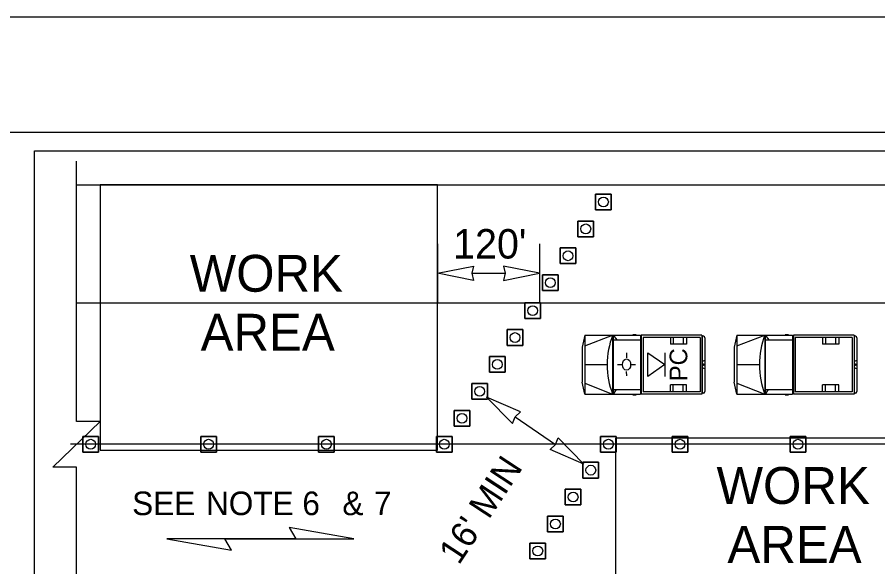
# Model space of a CAD drawing. Extents: x 99998.9 to 100095.7, y 99995 to 100010.7.
# Drawn here: x 100045.223 to 100047.56, y 100009.196 to 100010.687 of the extents above; entities that cross this region are included whole.
import ezdxf

# ---------------------------------------------------------------- set-up
doc = ezdxf.new("R2010")
doc.units = 0
for name, color, linetype in [('RD_ED_ShoulderPavedEdge', 7, 'Continuous'), ('RD_MK_LineEdgeWhite', 7, 'Continuous'), ('RD_MK_LineSkipCenter', 7, 'Continuous'), ('SH_GI_PlotLimits', 7, 'Continuous'), ('SH_GI_SheetBorder', 7, 'Continuous'), ('SH_TI_Tables', 7, 'Continuous'), ('TR_WZ_MotoristVehicle', 7, 'Continuous'), ('TR_WZ_PortableSignMountBlk-Wht', 7, 'Continuous'), ('TR_WZ_TrafficCone', 7, 'Continuous'), ('TR_WZ_WorkAreaLabel', 7, 'Continuous'), ('TR_WZ_WorkZoneDetails', 7, 'Continuous'), ('TR_WZ_WorkZoneTextCurrent', 7, 'Continuous')]:
    doc.layers.add(name, color=color, linetype=linetype)

msp = doc.modelspace()

# ---------------------------------------------------------------- linework, layer by layer
at = {"layer": 'RD_ED_ShoulderPavedEdge'}
msp.add_line((100045.3842, 100010.2323), (100049.3016, 100010.2323), dxfattribs=at)
at = {"layer": 'RD_MK_LineEdgeWhite'}
msp.add_line((100045.3842, 100009.9123), (100049.3016, 100009.9123), dxfattribs=at)
at = {"layer": 'RD_MK_LineSkipCenter'}
msp.add_lwpolyline([(100049.285, 100009.5283), (100045.3677, 100009.5283)], dxfattribs=at)
at = {"layer": 'SH_GI_PlotLimits'}
msp.add_lwpolyline([(100039.0625, 99999.6875), (100056.0625, 99999.6875), (100056.0625, 100010.6875), (100039.0625, 100010.6875)], close=True, dxfattribs=at)
at = {"layer": 'SH_GI_SheetBorder'}
msp.add_line((100040, 100010.375), (100055.75, 100010.375), dxfattribs=at)
at = {"layer": 'SH_TI_Tables'}
msp.add_lwpolyline([(100045.2702, 100010.325), (100050.7241, 100010.325), (100050.7241, 100008.2892), (100045.2702, 100008.2892)], close=True, dxfattribs=at)
at = {"layer": 'TR_WZ_MotoristVehicle'}
for p, q in [((100046.7643, 100009.8243), (100046.7569, 100009.792)), ((100046.7643, 100009.8243), (100046.7643, 100009.6643)), ((100046.7643, 100009.8243), (100046.9154, 100009.8243)), ((100046.7643, 100009.795), (100046.8399, 100009.8243)), ((100046.8399, 100009.8243), (100046.8399, 100009.6643)), ((100046.8412, 100009.8243), (100046.8412, 100009.6643)), ((100046.8412, 100009.8243), (100046.8509, 100009.8119)), ((100046.8948, 100009.8266), (100046.9039, 100009.8266)), ((100046.9154, 100009.8243), (100046.9154, 100009.6643)), ((100047.0822, 100009.8243), (100046.9176, 100009.8243)), ((100046.9176, 100009.8243), (100046.9176, 100009.6643)), ((100047.0822, 100009.8243), (100047.0822, 100009.6643)), ((100047.1773, 100009.8243), (100047.1699, 100009.792)), ((100047.1773, 100009.8243), (100047.1773, 100009.6643)), ((100047.1773, 100009.8243), (100047.3284, 100009.8243)), ((100047.1773, 100009.795), (100047.2529, 100009.8243)), ((100047.2529, 100009.8243), (100047.2529, 100009.6643)), ((100047.2543, 100009.8243), (100047.2543, 100009.6643)), ((100047.2543, 100009.8243), (100047.2639, 100009.8119)), ((100047.3078, 100009.8266), (100047.3169, 100009.8266)), ((100047.3284, 100009.8243), (100047.3284, 100009.6643)), ((100047.4952, 100009.8243), (100047.3306, 100009.8243)), ((100047.3306, 100009.8243), (100047.3306, 100009.6643)), ((100047.4952, 100009.8243), (100047.4952, 100009.6643)), ((100046.8412, 100009.8119), (100046.9154, 100009.8119)), ((100047.0775, 100009.8179), (100046.9223, 100009.8179)), ((100046.9223, 100009.8179), (100046.9223, 100009.6707)), ((100046.9965, 100009.8179), (100046.9965, 100009.7995)), ((100047.0404, 100009.7995), (100046.9965, 100009.7995)), ((100047.0045, 100009.8179), (100047.0045, 100009.7995)), ((100047.0317, 100009.8179), (100047.0317, 100009.7995)), ((100047.0404, 100009.8179), (100047.0404, 100009.7995)), ((100047.0775, 100009.8179), (100047.0775, 100009.6707)), ((100047.0863, 100009.8217), (100047.0828, 100009.8217)), ((100047.0828, 100009.8217), (100047.0828, 100009.667)), ((100047.0899, 100009.8168), (100047.0899, 100009.6718)), ((100047.2543, 100009.8119), (100047.3284, 100009.8119)), ((100047.4905, 100009.8179), (100047.3353, 100009.8179)), ((100047.3353, 100009.8179), (100047.3353, 100009.6707)), ((100047.4095, 100009.8179), (100047.4095, 100009.7995)), ((100047.4535, 100009.7995), (100047.4095, 100009.7995)), ((100047.4175, 100009.8179), (100047.4175, 100009.7995)), ((100047.4447, 100009.8179), (100047.4447, 100009.7995)), ((100047.4535, 100009.8179), (100047.4535, 100009.7995)), ((100047.4905, 100009.8179), (100047.4905, 100009.6707)), ((100047.4993, 100009.8217), (100047.4958, 100009.8217)), ((100047.4958, 100009.8217), (100047.4958, 100009.667)), ((100047.5029, 100009.8168), (100047.5029, 100009.6718)), ((100046.7569, 100009.792), (100046.7569, 100009.6966)), ((100047.1699, 100009.792), (100047.1699, 100009.6966)), ((100046.8775, 100009.776), (100046.8775, 100009.7631)), ((100047.0899, 100009.7556), (100047.0828, 100009.7526)), ((100047.5029, 100009.7556), (100047.4958, 100009.7526)), ((100046.7643, 100009.7443), (100046.825, 100009.7443)), ((100046.8534, 100009.7444), (100046.8635, 100009.7444)), ((100046.8888, 100009.7441), (100046.8888, 100009.7441)), ((100046.9022, 100009.7437), (100046.8903, 100009.744)), ((100047.0899, 100009.7331), (100047.0828, 100009.7361)), ((100047.088, 100009.7443), (100047.0847, 100009.7443)), ((100047.0863, 100009.7466), (100047.0863, 100009.7421)), ((100047.1773, 100009.7443), (100047.238, 100009.7443)), ((100047.5029, 100009.7331), (100047.4958, 100009.7361)), ((100047.501, 100009.7443), (100047.4977, 100009.7443)), ((100047.4993, 100009.7466), (100047.4993, 100009.7421)), ((100046.8781, 100009.7136), (100046.8779, 100009.7256)), ((100046.7643, 100009.6643), (100046.7569, 100009.6966)), ((100046.7643, 100009.6936), (100046.8399, 100009.6643)), ((100046.9965, 100009.6707), (100046.9965, 100009.6891)), ((100047.0404, 100009.6891), (100046.9965, 100009.6891)), ((100047.0045, 100009.6707), (100047.0045, 100009.6891)), ((100047.0317, 100009.6707), (100047.0317, 100009.6891)), ((100047.0404, 100009.6707), (100047.0404, 100009.6891)), ((100047.1773, 100009.6643), (100047.1699, 100009.6966)), ((100047.1773, 100009.6936), (100047.2529, 100009.6643)), ((100047.4095, 100009.6707), (100047.4095, 100009.6891)), ((100047.4535, 100009.6891), (100047.4095, 100009.6891)), ((100047.4175, 100009.6707), (100047.4175, 100009.6891)), ((100047.4447, 100009.6707), (100047.4447, 100009.6891)), ((100047.4535, 100009.6707), (100047.4535, 100009.6891)), ((100046.7643, 100009.6643), (100046.9154, 100009.6643)), ((100046.8412, 100009.6767), (100046.9154, 100009.6767)), ((100046.8492, 100009.6767), (100046.8412, 100009.6643)), ((100046.8948, 100009.6621), (100046.9039, 100009.6621)), ((100047.0822, 100009.6643), (100046.9176, 100009.6643)), ((100047.0775, 100009.6707), (100046.9223, 100009.6707)), ((100047.0863, 100009.667), (100047.0828, 100009.667)), ((100047.1773, 100009.6643), (100047.3284, 100009.6643)), ((100047.2543, 100009.6767), (100047.3284, 100009.6767)), ((100047.2622, 100009.6767), (100047.2543, 100009.6643)), ((100047.3078, 100009.6621), (100047.3169, 100009.6621)), ((100047.4952, 100009.6643), (100047.3306, 100009.6643)), ((100047.4905, 100009.6707), (100047.3353, 100009.6707)), ((100047.4993, 100009.667), (100047.4958, 100009.667))]:
    msp.add_line(p, q, dxfattribs=at)
for centre, major_axis, start_param, end_param in [((100046.9479, 100009.7443), (0, -0.1679), 4.215667, 5.208926), ((100047.3609, 100009.7443), (0, -0.1679), 4.215667, 5.208926), ((100047.0863, 100009.8168), (0, 0.00488), 4.712389, 6.283185), ((100047.4993, 100009.8168), (0, 0.00488), 4.712389, 6.283185), ((100047.0863, 100009.6718), (0, -0.00488), 0, 1.570796), ((100047.4993, 100009.6718), (0, -0.00488), 0, 1.570796)]:
    msp.add_ellipse(centre, major_axis=major_axis, ratio=0.73155, start_param=start_param, end_param=end_param, dxfattribs=at)
for centre, major_axis in [((100046.8775, 100009.7443), (0, 0.0154)), ((100047.0863, 100009.7443), (0, 0.00225)), ((100047.4993, 100009.7443), (0, 0.00225))]:
    msp.add_ellipse(centre, major_axis=major_axis, ratio=0.73155, dxfattribs=at)
at = {"layer": 'TR_WZ_PortableSignMountBlk-Wht'}
msp.add_line((100046.9814, 100009.7763), (100046.9814, 100009.7123), dxfattribs=at)
msp.add_lwpolyline([(100046.9814, 100009.7443), (100046.9354, 100009.7123), (100046.9354, 100009.7763)], close=True, dxfattribs=at)
at = {"layer": 'TR_WZ_TrafficCone'}
for points in [[(100046.7936, 100010.2073), (100046.8362, 100010.2073), (100046.8362, 100010.1646), (100046.7936, 100010.1646), (100046.7936, 100010.2073)], [(100046.7936, 100010.1646), (100046.8362, 100010.1646), (100046.8362, 100010.2073), (100046.7936, 100010.2073), (100046.7936, 100010.1646)], [(100046.7456, 100010.1342), (100046.7882, 100010.1342), (100046.7882, 100010.0915), (100046.7456, 100010.0915), (100046.7456, 100010.1342)], [(100046.7456, 100010.0915), (100046.7882, 100010.0915), (100046.7882, 100010.1342), (100046.7456, 100010.1342), (100046.7456, 100010.0915)], [(100046.6976, 100010.0611), (100046.7402, 100010.0611), (100046.7402, 100010.0185), (100046.6976, 100010.0185), (100046.6976, 100010.0611)], [(100046.6976, 100010.0185), (100046.7402, 100010.0185), (100046.7402, 100010.0611), (100046.6976, 100010.0611), (100046.6976, 100010.0185)], [(100046.6496, 100009.9881), (100046.6922, 100009.9881), (100046.6922, 100009.9454), (100046.6496, 100009.9454), (100046.6496, 100009.9881)], [(100046.6496, 100009.9454), (100046.6922, 100009.9454), (100046.6922, 100009.9881), (100046.6496, 100009.9881), (100046.6496, 100009.9454)], [(100046.6442, 100009.9123), (100046.6015, 100009.9123), (100046.6015, 100009.8697), (100046.6442, 100009.8697), (100046.6442, 100009.9123)], [(100046.6442, 100009.8697), (100046.6015, 100009.8697), (100046.6015, 100009.9123), (100046.6442, 100009.9123), (100046.6442, 100009.8697)], [(100046.5962, 100009.8393), (100046.5535, 100009.8393), (100046.5535, 100009.7966), (100046.5962, 100009.7966), (100046.5962, 100009.8393)], [(100046.5962, 100009.7966), (100046.5535, 100009.7966), (100046.5535, 100009.8393), (100046.5962, 100009.8393), (100046.5962, 100009.7966)], [(100046.5482, 100009.7662), (100046.5055, 100009.7662), (100046.5055, 100009.7235), (100046.5482, 100009.7235), (100046.5482, 100009.7662)], [(100046.5482, 100009.7235), (100046.5055, 100009.7235), (100046.5055, 100009.7662), (100046.5482, 100009.7662), (100046.5482, 100009.7235)], [(100046.5002, 100009.6931), (100046.4575, 100009.6931), (100046.4575, 100009.6505), (100046.5002, 100009.6505), (100046.5002, 100009.6931)], [(100046.5002, 100009.6505), (100046.4575, 100009.6505), (100046.4575, 100009.6931), (100046.5002, 100009.6931), (100046.5002, 100009.6505)], [(100046.4522, 100009.6201), (100046.4095, 100009.6201), (100046.4095, 100009.5774), (100046.4522, 100009.5774), (100046.4522, 100009.6201)], [(100046.4522, 100009.5774), (100046.4095, 100009.5774), (100046.4095, 100009.6201), (100046.4522, 100009.6201), (100046.4522, 100009.5774)], [(100045.4016, 100009.5497), (100045.4442, 100009.5497), (100045.4442, 100009.507), (100045.4016, 100009.507), (100045.4016, 100009.5497)], [(100045.4016, 100009.507), (100045.4442, 100009.507), (100045.4442, 100009.5497), (100045.4016, 100009.5497), (100045.4016, 100009.507)], [(100045.7216, 100009.5497), (100045.7642, 100009.5497), (100045.7642, 100009.507), (100045.7216, 100009.507), (100045.7216, 100009.5497)], [(100045.7216, 100009.507), (100045.7642, 100009.507), (100045.7642, 100009.5497), (100045.7216, 100009.5497), (100045.7216, 100009.507)], [(100046.0416, 100009.5497), (100046.0842, 100009.5497), (100046.0842, 100009.507), (100046.0416, 100009.507), (100046.0416, 100009.5497)], [(100046.0416, 100009.507), (100046.0842, 100009.507), (100046.0842, 100009.5497), (100046.0416, 100009.5497), (100046.0416, 100009.507)], [(100046.4042, 100009.5497), (100046.3615, 100009.5497), (100046.3615, 100009.507), (100046.4042, 100009.507), (100046.4042, 100009.5497)], [(100046.4042, 100009.507), (100046.3615, 100009.507), (100046.3615, 100009.5497), (100046.4042, 100009.5497), (100046.4042, 100009.507)], [(100046.8498, 100009.5497), (100046.8072, 100009.5497), (100046.8072, 100009.507), (100046.8498, 100009.507), (100046.8498, 100009.5497)], [(100046.8498, 100009.507), (100046.8072, 100009.507), (100046.8072, 100009.5497), (100046.8498, 100009.5497), (100046.8498, 100009.507)], [(100047.0016, 100009.5497), (100047.0442, 100009.5497), (100047.0442, 100009.507), (100047.0016, 100009.507), (100047.0016, 100009.5497)], [(100047.0016, 100009.507), (100047.0442, 100009.507), (100047.0442, 100009.5497), (100047.0016, 100009.5497), (100047.0016, 100009.507)], [(100047.3216, 100009.5497), (100047.3642, 100009.5497), (100047.3642, 100009.507), (100047.3216, 100009.507), (100047.3216, 100009.5497)], [(100047.3216, 100009.507), (100047.3642, 100009.507), (100047.3642, 100009.5497), (100047.3216, 100009.5497), (100047.3216, 100009.507)], [(100046.7592, 100009.4366), (100046.8019, 100009.4366), (100046.8019, 100009.4793), (100046.7592, 100009.4793), (100046.7592, 100009.4366)], [(100046.7592, 100009.4793), (100046.8019, 100009.4793), (100046.8019, 100009.4366), (100046.7592, 100009.4366), (100046.7592, 100009.4793)], [(100046.7112, 100009.3635), (100046.7539, 100009.3635), (100046.7539, 100009.4062), (100046.7112, 100009.4062), (100046.7112, 100009.3635)], [(100046.7112, 100009.4062), (100046.7539, 100009.4062), (100046.7539, 100009.3635), (100046.7112, 100009.3635), (100046.7112, 100009.4062)], [(100046.6632, 100009.2905), (100046.7059, 100009.2905), (100046.7059, 100009.3331), (100046.6632, 100009.3331), (100046.6632, 100009.2905)], [(100046.6632, 100009.3331), (100046.7059, 100009.3331), (100046.7059, 100009.2905), (100046.6632, 100009.2905), (100046.6632, 100009.3331)], [(100046.6152, 100009.2174), (100046.6579, 100009.2174), (100046.6579, 100009.2601), (100046.6152, 100009.2601), (100046.6152, 100009.2174)], [(100046.6152, 100009.2601), (100046.6579, 100009.2601), (100046.6579, 100009.2174), (100046.6152, 100009.2174), (100046.6152, 100009.2601)]]:
    msp.add_lwpolyline(points, dxfattribs=at)
for centre in [(100046.8149, 100010.1859), (100046.7669, 100010.1129), (100046.7189, 100010.0398), (100046.6709, 100009.9667), (100046.6229, 100009.891), (100046.5749, 100009.8179), (100046.5269, 100009.7449), (100046.4789, 100009.6718), (100046.4309, 100009.5987), (100045.4229, 100009.5283), (100045.7429, 100009.5283), (100046.0629, 100009.5283), (100046.3829, 100009.5283), (100046.8285, 100009.5283), (100047.0229, 100009.5283), (100047.3429, 100009.5283), (100046.7806, 100009.4579), (100046.7326, 100009.3849), (100046.6846, 100009.3118), (100046.6366, 100009.2387)]:
    msp.add_circle(centre, 0.0133, dxfattribs=at)
at = {"layer": 'TR_WZ_WorkZoneDetails'}
for p, q in [((100046.3642, 100010.0723), (100046.3642, 100009.9123)), ((100046.6416, 100010.0723), (100046.6416, 100009.9123)), ((100046.458, 100009.9923), (100046.5478, 100009.9923)), ((100046.5748, 100009.6027), (100046.6847, 100009.5271)), ((100045.787, 100009.2718), (100045.9799, 100009.2718)), ((100045.9799, 100009.2718), (100045.787, 100009.2718))]:
    msp.add_line(p, q, dxfattribs=at)
msp.add_lwpolyline([(100045.3842, 100008.7603), (100045.3842, 100009.4664), (100045.3202, 100009.4664), (100045.4483, 100009.5903), (100045.3842, 100009.5903), (100045.3842, 100010.2963)], dxfattribs=at)
for points in [[(100045.4483, 100010.2323), (100045.4483, 100009.5123), (100046.3642, 100009.5123), (100046.3642, 100010.2323)], [(100046.3642, 100009.9923), (100046.4625, 100010.0116), (100046.458, 100009.9923), (100046.4625, 100009.9731)], [(100046.6416, 100009.9923), (100046.5433, 100010.0116), (100046.5478, 100009.9923), (100046.5433, 100009.9731)], [(100046.4976, 100009.6558), (100046.5676, 100009.5842), (100046.5748, 100009.6027), (100046.5895, 100009.616)], [(100046.7619, 100009.4739), (100046.67, 100009.5138), (100046.6847, 100009.5271), (100046.6918, 100009.5455)], [(100046.8472, 100009.5443), (100046.8472, 100009.1443), (100047.8256, 100009.1443), (100047.8256, 100009.5443)], [(100046.1371, 100009.2718), (100045.962, 100009.3026), (100045.9799, 100009.2718)], [(100045.6298, 100009.2718), (100045.8048, 100009.2409), (100045.787, 100009.2718)]]:
    msp.add_lwpolyline(points, close=True, dxfattribs=at)

# ---------------------------------------------------------------- texts
at = {"layer": 'TR_WZ_MotoristVehicle'}
msp.add_text('PC', height=0.048, rotation=90, dxfattribs=at).set_placement((100047.0425, 100009.6995))
at = {"layer": 'TR_WZ_WorkAreaLabel'}
for s, p in [('WORK', (100045.6917, 100009.9423)), ('AREA', (100045.7214, 100009.7823)), ('WORK', (100047.1219, 100009.3663)), ('AREA', (100047.1515, 100009.2063))]:
    msp.add_text(s, height=0.1, dxfattribs=at).set_placement(p)
at = {"layer": 'TR_WZ_WorkZoneTextCurrent'}
for s, height, rotation, p in [("120'", 0.08, 360, (100046.4068, 100010.0323)), ("16' MIN", 0.07, 56.6977, (100046.4224, 100009.1982))]:
    msp.add_text(s, height=height, rotation=rotation, dxfattribs=at).set_placement(p)
for s, p in [('SEE', (100045.5355, 100009.3358)), ('NOTE 6', (100045.736, 100009.3358)), ('&', (100046.1062, 100009.3358)), ('7', (100046.1919, 100009.3358))]:
    msp.add_text(s, height=0.064, dxfattribs=at).set_placement(p)

doc.saveas('drawing.dxf')
